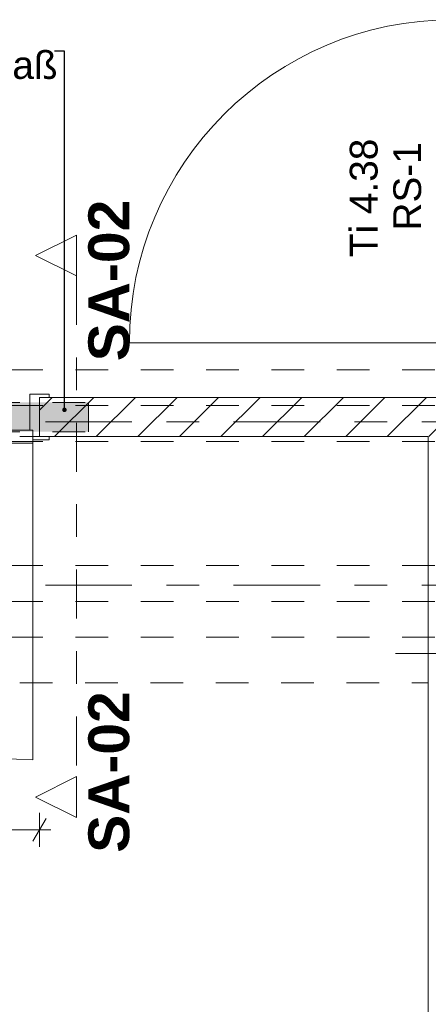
# Model space of a CAD drawing. Header units: metres. Extents: x -3.6 to 90.7, y -11.1 to 18.
# Tile 441 of 656: x 49.6 to 50.9, y 4.1 to 7.1. Entities that reach past the tile are written whole.
import ezdxf

# ---------------------------------------------------------------- set-up
doc = ezdxf.new("R2010")
doc.units = ezdxf.units.M
doc.header["$MEASUREMENT"] = 0
for name, pattern in [('Achse', [0.2, 0.1, -0.05, 0, -0.05]), ('Punktlinie eng', [0.0375, 0.0125, -0.025]), ('Schnittlinie', [0.3, 0.15, -0.075, 0, -0.075]), ('Strichlinie doppelt', [0.546806, 0.264583, -0.105833, 0.070556, -0.105833]), ('Strichlinie eng', [0.115, 0.075, -0.04]), ('Untersicht', [0.1, 0.075, -0.025]), ('Wipeout_Contour', [1, 0, -1])]:
    doc.linetypes.add(name, pattern=pattern)
for name, color, linetype in [('152 - Bemaßung_ Beschriftung.Ausbau', 7, 'Continuous'), ('203 - Marker.Schnitt - Ausbaudetail SA', 7, 'Continuous'), ('451 - Universal.Achsen Raster', 7, 'Continuous'), ('605 - Struktur.Wand Innen', 7, 'Continuous'), ('608 - Struktur.Träger', 7, 'Continuous'), ('650 - Abdeckung.Fußboden Aufbau', 7, 'Continuous'), ('Abbruch_605 - Struktur.Wand Innen', 7, 'Continuous'), ('Neubau_152 - Bemaßung_ Beschriftung.Ausbau', 7, 'Continuous'), ('Neubau_615 - Struktur.Sturz', 7, 'Continuous'), ('Neubau_653 - Abdeckung.TB Verkofferung', 7, 'Continuous')]:
    doc.layers.add(name, color=color, linetype=linetype)
doc.styles.add('ERSTELLTER_STIL_1', font='txt')
doc.styles.add('ERSTELLTER_STIL_2', font='txt')
doc.linetypes.add('Abbruch 1', pattern='A,0,[1,2022.0244.A_L5A-PL02.05_iB_Grundriss 3.OG1.Shx,S=0.001984,R=0,X=0,Y=0],-0.25,0', length=0.25)
doc.dimstyles.new('ERSTELLTER_STIL__3', dxfattribs={"dimtxt": 0.1, "dimasz": 0.0532, "dimexe": 0.18, "dimexo": 0.0625, "dimgap": 0, "dimtad": 1, "dimtih": 1, "dimtoh": 1, "dimzin": 0, "dimdsep": 46, "dimtxsty": 'ERSTELLTER_STIL_2', "dimblk": 'ARROWHEAD_2', "dimblk1": 'ARROWHEAD_2', "dimblk2": 'ARROWHEAD_2', "dimcen": 0.09, "dimse1": 1, "dimse2": 1, "dimclrd": 7, "dimclre": 7, "dimclrt": 7, "dimazin": 0, "dimtfac": 1, "dimtdec": 4, "dimtmove": 0, "dimatfit": 3, "dimfxl": 1, "dimtolj": 1, "dimtzin": 0, "dimarcsym": 0})
doc.dimstyles.new('ERSTELLTER_STIL__6', dxfattribs={"dimtxt": 0.18, "dimasz": 0.02736, "dimexe": 0.18, "dimexo": 0.0625, "dimgap": 0, "dimtad": 0, "dimtih": 1, "dimtoh": 1, "dimdec": 4, "dimzin": 0, "dimdsep": 46, "dimcen": 0.09, "dimadec": 0, "dimazin": 0, "dimtfac": 1, "dimtdec": 4, "dimtmove": 0, "dimatfit": 3, "dimldrblk": 'ARROWHEAD_11', "dimfxl": 1, "dimtolj": 1, "dimtzin": 0, "dimarcsym": 0})

# ---------------------------------------------------------------- blocks, each defined once
blk = doc.blocks.new('ARROWHEAD_11')
at = {"color": 0, "linetype": 'Continuous', "lineweight": 0}
blk.add_line((0, 0), (-1, 0), dxfattribs=at)
at = {"color": 0, "linetype": 'Continuous', "lineweight": 0, "const_width": 0.25, "flags": 128}
blk.add_lwpolyline([(-0.125, 0, 1), (0.125, 0, 1)], format="xyb", close=True, dxfattribs=at)
blk = doc.blocks.new('*D559')
at = {"layer": '152 - Bemaßung_ Beschriftung.Ausbau', "color": 7, "linetype": 'Continuous', "lineweight": 5}
for p, q in [((48.66, 4.5476), (48.66, 4.6526)), ((49.67, 4.5476), (49.67, 4.6526)), ((48.6802, 4.6351), (48.6398, 4.5651)), ((49.6498, 4.5651), (49.6902, 4.6351)), ((48.66, 4.6001), (49.67, 4.6001)), ((49.67, 4.6001), (49.7042, 4.6001))]:
    blk.add_line(p, q, dxfattribs=at)
at = {"layer": '152 - Bemaßung_ Beschriftung.Ausbau', "color": 7, "lineweight": 5, "char_height": 0.1, "attachment_point": 7, "style": 'ERSTELLTER_STIL_2'}
for s, insert in [('\\A1;{\\pql;\\fArial|b0|i0|c0|p38;2,13\\fArial|b0|i0|c0|p38;\\A1{\\H.66x;\\S5^  ;}}', (49.0069, 4.4607)), ('\\A1;{\\pql;\\fArial|b0|i0|c0|p38;1,01}', (49.032, 4.6201))]:
    blk.add_mtext(s, dxfattribs=dict(at, insert=insert))
blk = doc.blocks.new('ARROWHEAD_2')
at = {"color": 0, "linetype": 'Continuous', "lineweight": 0}
for p, q in [((-0.378, -0.655), (0.378, 0.655)), ((0, 0), (-1, 0))]:
    blk.add_line(p, q, dxfattribs=at)

msp = doc.modelspace()

# ---------------------------------------------------------------- linework, layer by layer
at = {"layer": '451 - Universal.Achsen Raster', "color": 160, "linetype": 'Strichlinie doppelt', "lineweight": 9, "true_color": 0x3232ff}
msp.add_line((64.935, 5.35), (-3.175, 5.35), dxfattribs=at)
at = {"layer": '605 - Struktur.Wand Innen', "color": 7, "linetype": 'Continuous', "lineweight": 13}
msp.add_line((50.935, 6.0925), (49.945, 6.0925), dxfattribs=at)
at = {"layer": '605 - Struktur.Wand Innen', "color": 1, "linetype": 'Continuous', "lineweight": 13}
for p, q in [((49.64, 5.935), (49.64, 5.825)), ((48.68, 5.825), (49.65, 5.825)), ((49.64, 5.825), (49.65, 5.825)), ((49.65, 5.825), (49.65, 5.795)), ((49.65, 5.825), (49.65, 5.785)), ((49.65, 5.785), (48.68, 5.785)), ((49.65, 5.785), (49.65, 4.815))]:
    msp.add_line(p, q, dxfattribs=at)
at = {"layer": '605 - Struktur.Wand Innen', "color": 7, "linetype": 'Continuous', "lineweight": 9}
msp.add_arc((50.935, 6.0925), 0.99, 90, 180, dxfattribs=at)
at = {"layer": '605 - Struktur.Wand Innen', "color": 1, "linetype": 'Continuous', "lineweight": 9}
msp.add_arc((49.65, 5.785), 0.97, 180, 270, dxfattribs=at)
at = {"layer": '608 - Struktur.Träger', "color": 7, "linetype": 'Untersicht', "lineweight": 13}
for p, q in [((0.38, 6.01), (61.88, 6.01)), ((0.38, 5.41), (61.88, 5.41)), ((0.38, 5.19), (61.88, 5.19))]:
    msp.add_line(p, q, dxfattribs=at)
at = {"layer": '608 - Struktur.Träger', "color": 7, "linetype": 'Achse', "lineweight": 9}
msp.add_line((0.38, 5.3), (61.88, 5.3), dxfattribs=at)
at = {"layer": '650 - Abdeckung.Fußboden Aufbau', "color": 7, "linetype": 'Continuous', "lineweight": 13, "flags": 128}
for points in [[(49.67, 5.805), (49.67, 5.925), (52.23, 5.925), (52.23, 5.805)], [(47.7675, 5.805), (47.7675, 4.9125), (47.5675, 4.9125), (47.5675, 0.255), (50.77, 0.255), (50.77, 0.71), (50.86, 0.71), (50.86, 5.805), (49.67, 5.805)]]:
    msp.add_lwpolyline(points, dxfattribs=at)
at = {"layer": '650 - Abdeckung.Fußboden Aufbau', "color": 7, "linetype": 'Strichlinie eng', "lineweight": 13, "flags": 128}
msp.add_lwpolyline([(48.66, 5.805), (49.67, 5.805)], dxfattribs=at)
at = {"layer": 'Abbruch_605 - Struktur.Wand Innen', "color": 160, "linetype": 'Abbruch 1', "lineweight": 5, "true_color": 0x3232ff}
msp.add_line((50.76, 5.14), (51.105, 5.14), dxfattribs=at)
msp.add_line((50.76, 5.14), (51.105, 5.14), dxfattribs=at)
at = {"layer": 'Neubau_653 - Abdeckung.TB Verkofferung', "color": 1, "linetype": 'Untersicht', "lineweight": 9}
for p, q in [((47.41, 5.805), (50.86, 5.805)), ((47.41, 5.0505), (50.86, 5.0505))]:
    msp.add_line(p, q, dxfattribs=at)

# ---------------------------------------------------------------- texts
at = {"layer": '203 - Marker.Schnitt - Ausbaudetail SA', "color": 7, "lineweight": 13, "char_height": 0.125, "rotation": 90, "style": 'ERSTELLTER_STIL_1'}
for s, insert, attachment_point in [('\\A1;{\\pql;\\pt0;\\fArial|b1|i0|c0|p38;SA-02}', (49.9463, 6.0359), 7), ('\\A1;{\\pqr;\\pt0;\\fArial|b1|i0|c0|p38;SA-02}', (49.9463, 5.0246), 9)]:
    msp.add_mtext(s, dxfattribs=dict(at, insert=insert, attachment_point=attachment_point))
at = {"layer": '605 - Struktur.Wand Innen', "color": 7, "lineweight": 9, "char_height": 0.085, "rotation": 90, "style": 'ERSTELLTER_STIL_2'}
for s, insert, attachment_point in [('\\A1;{\\pqc;\\pt0;\\fArial|b0|i0|c0|p38;Ti 4.38}', (50.7059, 6.5364), 8), ('\\A1;{\\pql;\\pt0;\\fArial|b0|i0|c0|p38;RS-1}', (50.753, 6.4365), 1), ('\\A1;{\\pqr;\\pt0;\\fArial|b0|i0|c0|p38;}', (50.7336, 6.3713), 3)]:
    msp.add_mtext(s, dxfattribs=dict(at, insert=insert, attachment_point=attachment_point))
at = {"layer": 'Neubau_152 - Bemaßung_ Beschriftung.Ausbau', "color": 7, "linetype": 'Continuous', "lineweight": 9, "insert": (48.4848, 6.9861), "char_height": 0.085, "attachment_point": 1, "line_spacing_factor": 0.931204, "style": 'ERSTELLTER_STIL_2'}
msp.add_mtext('\\A1;{\\pql;\\fArial|b0|i0|c0|p38;StB Sturz\\fArial|b0|i0|c0|p38; nach Aufmaß\\P\\pql;\\fArial|b0|i0|c0|p38;9\\fArial|b0|i0|c0|p38;x\\fArial|b0|i0|c0|p38;17\\fArial|b0|i0|c0|p38;x\\fArial|b0|i0|c0|p38;131\\fArial|b0|i0|c0|p38;cm}', dxfattribs=at)

# ---------------------------------------------------------------- next in the draw order: wipeouts: each hides what was drawn before it
at = {"color": 254, "linetype": 'Wipeout_Contour', "lineweight": 0, "ltscale": 205.150571}
msp.add_wipeout([(49.67, 5.805), (52.23, 5.805), (52.23, 5.925), (49.67, 5.925)], dxfattribs=at).dxf.layer = '605 - Struktur.Wand Innen'

# ---------------------------------------------------------------- next in the draw order: hatches: boundary and pattern name
at = {"layer": '605 - Struktur.Wand Innen', "linetype": 'Continuous', "lineweight": 0, "true_color": 0x000000}
h = msp.add_hatch(dxfattribs=at)
h.set_pattern_fill('MW_Ziegel_0001', color=18, style=0, pattern_type=2)
h.set_pattern_definition([(45, (0, 0), (-0.06363961, 0.06363961), [])])
h.paths.add_polyline_path([(49.67, 5.805), (52.23, 5.805), (52.23, 5.925), (49.67, 5.925)])
at = {"layer": 'Neubau_615 - Struktur.Sturz', "linetype": 'Continuous', "lineweight": 0, "true_color": 0x3f0000}
msp.add_hatch(color=18, dxfattribs=at).paths.add_polyline_path([(48.51, 5.91), (48.51, 5.82), (49.82, 5.82), (49.82, 5.91)])

# ---------------------------------------------------------------- next in the draw order: linework, layer by layer
at = {"layer": '203 - Marker.Schnitt - Ausbaudetail SA', "color": 7, "linetype": 'Schnittlinie', "lineweight": 13}
msp.add_line((49.783, 6.2975), (49.783, 4.763), dxfattribs=at)
at = {"layer": '451 - Universal.Achsen Raster', "color": 160, "linetype": 'Strichlinie doppelt', "lineweight": 9, "true_color": 0x3232ff}
msp.add_line((64.935, 5.85), (-3.175, 5.85), dxfattribs=at)
at = {"layer": '605 - Struktur.Wand Innen', "color": 1, "linetype": 'Continuous', "lineweight": 13}
for p, q in [((49.7, 5.935), (49.64, 5.935)), ((49.67, 5.805), (49.67, 5.925)), ((49.67, 5.925), (49.7, 5.925)), ((49.7, 5.925), (49.7, 5.935)), ((49.65, 5.795), (49.7, 5.795)), ((49.7, 5.805), (49.67, 5.805)), ((49.7, 5.795), (49.7, 5.805))]:
    msp.add_line(p, q, dxfattribs=at)
at = {"layer": '605 - Struktur.Wand Innen', "color": 7, "linetype": 'Continuous', "lineweight": 18}
msp.add_line((49.67, 5.925), (49.67, 5.805), dxfattribs=at)
msp.add_line((49.67, 5.925), (49.67, 5.805), dxfattribs=at)
msp.add_line((49.67, 5.925), (49.67, 5.805), dxfattribs=at)
at = {"layer": '605 - Struktur.Wand Innen', "color": 7, "linetype": 'Continuous', "lineweight": 18, "flags": 128}
for points in [[(50.935, 5.925), (49.67, 5.925)], [(49.67, 5.805), (50.86, 5.805)]]:
    msp.add_lwpolyline(points, dxfattribs=at)
at = {"layer": '608 - Struktur.Träger', "color": 7, "linetype": 'Achse', "lineweight": 9}
msp.add_line((0.38, 5.9), (61.88, 5.9), dxfattribs=at)
at = {"layer": '608 - Struktur.Träger', "color": 7, "linetype": 'Untersicht', "lineweight": 13}
msp.add_line((0.38, 5.79), (61.88, 5.79), dxfattribs=at)
at = {"layer": 'Neubau_615 - Struktur.Sturz', "color": 1, "linetype": 'Punktlinie eng', "lineweight": 13}
for p, q in [((48.51, 5.91), (49.82, 5.91)), ((49.82, 5.82), (49.82, 5.91)), ((48.51, 5.82), (49.82, 5.82))]:
    msp.add_line(p, q, dxfattribs=at)

# ---------------------------------------------------------------- next in the draw order: wipeouts: each hides what was drawn before it
at = {"color": 254, "linetype": 'Wipeout_Contour', "lineweight": 0, "ltscale": 149.947184}
msp.add_wipeout([(49.783, 6.4225), (49.658, 6.36), (49.783, 6.2975)], dxfattribs=at).dxf.layer = '203 - Marker.Schnitt - Ausbaudetail SA'
at = {"color": 254, "linetype": 'Wipeout_Contour', "lineweight": 0, "ltscale": 149.395389}
msp.add_wipeout([(49.783, 4.638), (49.783, 4.763), (49.658, 4.7005)], dxfattribs=at).dxf.layer = '203 - Marker.Schnitt - Ausbaudetail SA'

# ---------------------------------------------------------------- next in the draw order: linework, layer by layer
at = {"layer": '203 - Marker.Schnitt - Ausbaudetail SA', "color": 7, "linetype": 'Continuous', "lineweight": 13, "flags": 128}
for points in [[(49.783, 6.4225), (49.783, 6.2975), (49.658, 6.36)], [(49.783, 4.638), (49.783, 4.763), (49.658, 4.7005)]]:
    msp.add_lwpolyline(points, close=True, dxfattribs=at)

# ---------------------------------------------------------------- next in the draw order: dimensions: what is measured, and where the dimension line sits
at = {"layer": '152 - Bemaßung_ Beschriftung.Ausbau', "color": 7, "linetype": 'Continuous', "lineweight": 5}
dim = msp.add_linear_dim(base=(49.67, 4.6001), p1=(48.66, 5.795), p2=(49.67, 5.795), dimstyle='ERSTELLTER_STIL__3', dxfattribs=at)
dim.commit()
dim.dimension.update_dxf_attribs({"geometry": '*D559', "text_midpoint": (49.1619, 4.6701), "dimtype": 160})

# ---------------------------------------------------------------- next in the draw order: leaders
at = {"layer": 'Neubau_152 - Bemaßung_ Beschriftung.Ausbau', "color": 1, "linetype": 'Continuous', "lineweight": 13, "annotation_type": 0, "has_hookline": 1, "hookline_direction": 1, "text_width": 1.2306}
msp.add_leader([(49.7463, 5.887), (49.7463, 6.9861), (49.7154, 6.9861)], dimstyle='ERSTELLTER_STIL__6', dxfattribs=at)

doc.saveas('drawing.dxf')
